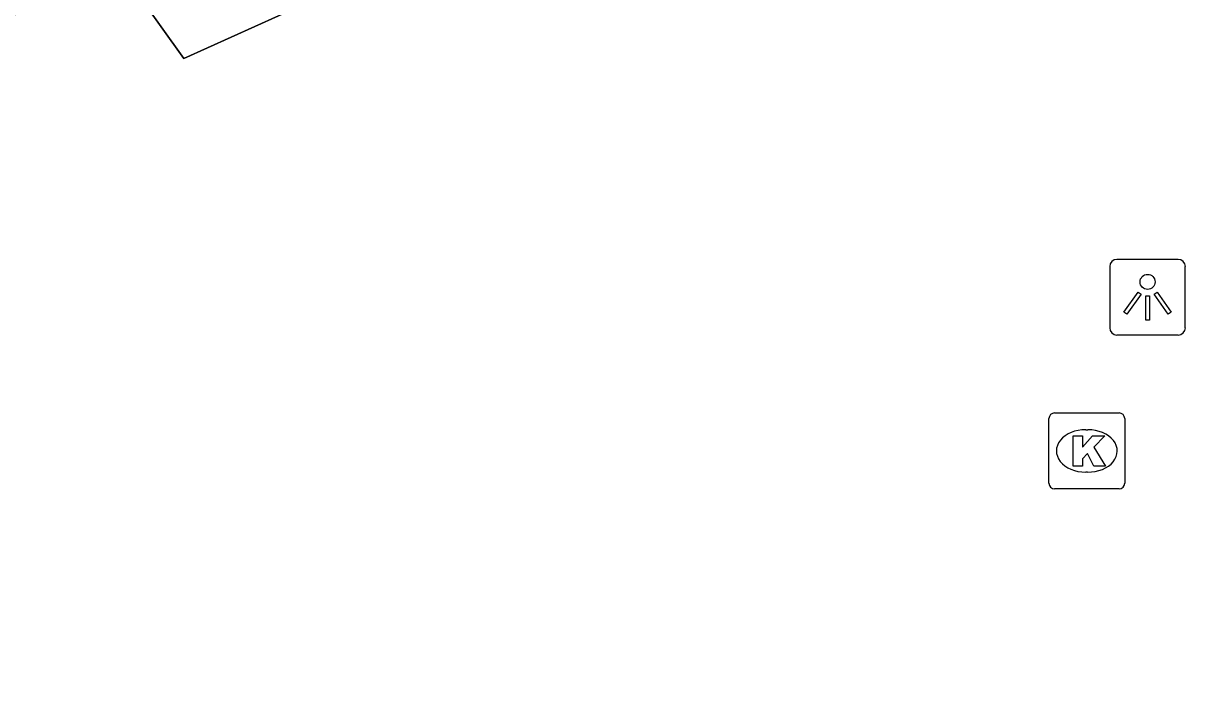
# Model space of a CAD drawing. Extents: x 159353 to 160616, y 385893 to 387321.
# Drawn here: x 160284.51 to 160299.99, y 386818.44 to 386827.16 of the extents above; entities that cross this region are included whole.
import ezdxf

# ---------------------------------------------------------------- set-up
doc = ezdxf.new("R2010")
doc.units = 0
for name, color, linetype in [('IMGEO_Kolk', 7, 'Continuous'), ('IMGEO_Lichtpunt', 7, 'Continuous'), ('IMGEO_Pand_overbouw', 7, 'Continuous'), ('IMGEO_Voetpad_open', 7, 'Continuous')]:
    doc.layers.add(name, color=color, linetype=linetype)

msp = doc.modelspace()

# ---------------------------------------------------------------- linework, layer by layer
at = {"layer": 'IMGEO_Kolk'}
for p, q in [((160298.027, 386821.104), (160298.027, 386821.956)), ((160298.102, 386822.03), (160298.954, 386822.03)), ((160299.028, 386821.956), (160299.028, 386821.104)), ((160298.515, 386821.81), (160298.54, 386821.81)), ((160298.538, 386821.25), (160298.513, 386821.25)), ((160298.954, 386821.03), (160298.102, 386821.03))]:
    msp.add_line(p, q, dxfattribs=at)
for points in [[(160298.027, 386821.104), (160298.027, 386821.956)], [(160298.102, 386822.03), (160298.954, 386822.03)], [(160299.028, 386821.956), (160299.028, 386821.104)], [(160298.348, 386821.73), (160298.471, 386821.73), (160298.471, 386821.579), (160298.601, 386821.73), (160298.765, 386821.73), (160298.619, 386821.579), (160298.772, 386821.33), (160298.62, 386821.33), (160298.535, 386821.494), (160298.471, 386821.427), (160298.471, 386821.33), (160298.348, 386821.33), (160298.348, 386821.73)], [(160298.954, 386821.03), (160298.102, 386821.03)]]:
    msp.add_lwpolyline(points, dxfattribs=at)
for centre, start, end in [((160298.104, 386821.954), 91.552, 178.448), ((160298.104, 386821.954), 91.552, 178.448), ((160298.952, 386821.954), 1.552, 88.448), ((160298.952, 386821.954), 1.552, 88.448), ((160298.104, 386821.106), 181.552, 268.448), ((160298.104, 386821.106), 181.552, 268.448), ((160298.952, 386821.106), 271.552, 358.448), ((160298.952, 386821.106), 271.552, 358.448)]:
    msp.add_arc(centre, 0.0765, start, end, dxfattribs=at)
for centre, major_axis, ratio, start_param, end_param in [((160298.514, 386821.53), (-0.387, 0.002), 0.722429, 4.712389, 7.853982), ((160298.539, 386821.53), (-0.39, 0.002), 0.717154, 1.570796, 4.712389)]:
    msp.add_ellipse(centre, major_axis=major_axis, ratio=ratio, start_param=start_param, end_param=end_param, dxfattribs=at)
at = {"layer": 'IMGEO_Lichtpunt'}
for p, q in [((160299.732, 386824.054), (160298.924, 386824.054)), ((160299.732, 386824.054), (160298.924, 386824.054)), ((160298.83, 386823.959), (160298.83, 386823.152)), ((160298.83, 386823.959), (160298.83, 386823.152)), ((160299.826, 386823.152), (160299.826, 386823.959)), ((160299.826, 386823.152), (160299.826, 386823.959)), ((160298.924, 386823.058), (160299.732, 386823.058)), ((160298.924, 386823.058), (160299.732, 386823.058))]:
    msp.add_line(p, q, dxfattribs=at)
for points in [[(160299.204, 386823.623), (160299.243, 386823.595), (160299.055, 386823.333), (160299.017, 386823.36), (160299.204, 386823.623)], [(160299.416, 386823.595), (160299.454, 386823.622), (160299.641, 386823.36), (160299.602, 386823.332), (160299.416, 386823.595)], [(160299.306, 386823.575), (160299.353, 386823.575), (160299.353, 386823.253), (160299.306, 386823.253), (160299.306, 386823.575)]]:
    msp.add_lwpolyline(points, dxfattribs=at)
msp.add_circle((160299.329, 386823.757), 0.0994, dxfattribs=at)
for centre, start, end in [((160298.924, 386823.959), 90, 180), ((160298.924, 386823.959), 90, 180), ((160299.732, 386823.959), 0, 90), ((160299.732, 386823.959), 0, 90), ((160298.924, 386823.152), 180, 270), ((160298.924, 386823.152), 180, 270), ((160299.732, 386823.152), 270, 0), ((160299.732, 386823.152), 270, 360)]:
    msp.add_arc(centre, 0.0946, start, end, dxfattribs=at)
at = {"layer": 'IMGEO_Pand_overbouw'}
msp.add_lwpolyline([(160332.809, 386833.995), (160333.236, 386834.332), (160300.325, 386876.093), (160229.196, 386856.75), (160258.265, 386815.596), (160285.771, 386827.895), (160286.626, 386826.7), (160301.289, 386833.308), (160298.853, 386835.586), (160257.857, 386817.102), (160257.798, 386817.075), (160230.009, 386856.467), (160300.148, 386875.527), (160323.317, 386846.065), (160328.35, 386839.665)], close=True, dxfattribs=at)
at = {"layer": 'IMGEO_Voetpad_open'}
msp.add_lwpolyline([(160298.853, 386835.586), (160301.289, 386833.308), (160286.626, 386826.7), (160285.771, 386827.895), (160258.767, 386815.82)], dxfattribs=at)

doc.saveas('drawing.dxf')
